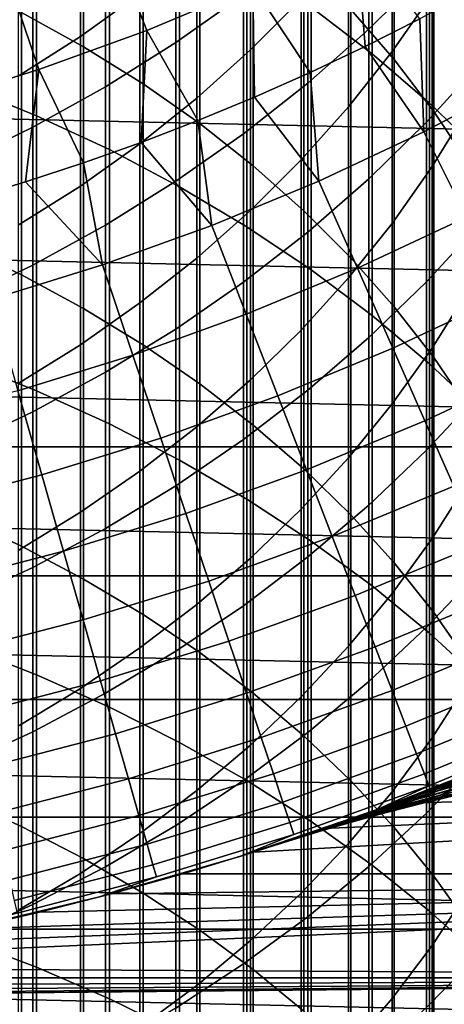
# Model space of a CAD drawing. Header units: metres. Extents: x -28 to 70, y -218 to 28.
# Tile 254 of 463: x 5 to 8, y -22 to -15. Entities that reach past the tile are written whole.
import ezdxf

# ---------------------------------------------------------------- set-up
doc = ezdxf.new("R2010")
doc.units = ezdxf.units.M
doc.layers.add('solid_10_261_432_XXX', color=7, linetype='CONTINUOUS')

msp = doc.modelspace()

# ---------------------------------------------------------------- linework, layer by layer
at = {"layer": 'solid_10_261_432_XXX'}
for points in [[(22.95075, -15.149687, -5), (-23.60734, -14.104733, -5), (-24.216385, -13.031374, -5), (23.60734, -14.104733, -5)], [(7.105137, -13.194189, 449.602051), (7.105137, -14.985172, 451.969696), (7.535316, -15.315556, 451.712555), (7.535316, -13.531532, 449.354095)], [(5.498151, -13.479896, 449.392059), (5.498151, -15.264983, 451.751923), (5.059506, -15.02232, 451.940796), (5.059506, -13.23212, 449.574158)], [(7.69119, -13.673616, 445.657379), (7.69119, -15.355725, 448.013336), (7.384325, -15.00192, 448.273376), (7.384325, -13.31278, 445.907593)], [(5.918155, -13.747823, 449.195129), (5.918155, -15.527383, 451.547668), (5.498151, -15.264983, 451.751923), (5.498151, -13.479896, 449.392059)], [(7.535316, -13.531532, 449.354095), (7.535316, -15.315556, 451.712555), (7.940866, -15.664799, 451.440735), (7.940866, -13.888133, 449.09201)], [(4.636589, -13.65159, 453.00766), (4.636589, -15.536239, 455.36142), (5.167373, -15.752651, 455.183197), (5.167373, -13.872831, 452.83548)], [(7.971979, -14.048518, 445.39743), (7.971979, -15.723321, 447.743134), (7.69119, -15.355725, 448.013336), (7.69119, -13.673616, 445.657379)], [(6.318093, -14.034993, 448.98407), (6.318093, -15.808628, 451.328766), (5.918155, -15.527383, 451.547668), (5.918155, -13.747823, 449.195129)], [(7.920033, -13.737564, 420.836761), (7.920033, -14.735732, 423.200378), (7.513144, -15.139892, 423.023102), (7.513144, -14.146455, 420.670685)], [(7.675883, -14.150795, 426.313202), (7.675883, -15.299706, 428.663361), (7.958051, -14.893413, 428.868958), (7.958051, -13.73899, 426.507538)], [(5.167373, -13.872831, 452.83548), (5.167373, -15.752651, 455.183197), (5.681269, -15.992124, 454.985962), (5.681269, -14.117647, 452.644928)], [(5.475811, -14.200104, 420.648895), (5.475811, -15.192921, 422.999847), (5.896819, -14.889579, 423.132904), (5.896819, -13.893211, 420.77356)], [(6.677495, -14.218222, 423.427368), (6.677495, -15.28759, 425.776764), (7.034518, -14.92641, 425.947205), (7.034518, -13.852482, 423.587799)], [(7.940866, -13.888133, 449.09201), (7.940866, -15.664799, 451.440735), (8.320464, -16.031759, 451.15509), (8.320464, -14.262825, 448.816589)], [(6.627111, -13.976207, 418.008026), (6.627111, -14.89634, 420.366119), (6.150862, -15.234883, 420.228607), (6.150862, -14.31841, 417.879883)], [(6.69661, -14.340433, 448.759552), (6.69661, -16.107767, 451.095947), (6.318093, -15.808628, 451.328766), (6.318093, -14.034993, 448.98407)], [(8.225739, -14.436213, 445.128601), (8.225739, -16.103462, 447.463745), (7.971979, -15.723321, 447.743134), (7.971979, -14.048518, 445.39743)], [(22.247959, -16.164106, -5), (-22.95075, -15.149687, -5), (-23.60734, -14.104733, -5), (22.95075, -15.149687, -5)], [(5.139678, -14.07825, 415.296967), (5.139678, -14.923643, 417.65329), (4.608047, -15.184694, 417.555542), (4.608047, -14.341895, 415.206451)], [(5.681269, -14.117647, 452.644928), (5.681269, -15.992124, 454.985962), (6.176596, -16.253874, 454.770416), (6.176596, -14.385238, 452.436646)], [(7.513144, -14.146455, 420.670685), (7.513144, -15.139892, 423.023102), (7.0817, -15.522098, 422.855438), (7.0817, -14.533134, 420.513641)], [(7.367691, -14.547049, 426.126221), (7.367691, -15.690658, 428.465515), (7.675883, -15.299706, 428.663361), (7.675883, -14.150795, 426.313202)], [(5.036238, -14.483774, 420.533691), (5.036238, -15.473308, 422.876831), (5.475811, -15.192921, 422.999847), (5.475811, -14.200104, 420.648895)], [(5.9457, -15.149396, 163.368866), (6.693444, -14.834195, 163.368866), (6.416859, -14.22122, 164.740463), (5.700013, -14.523396, 164.740463)], [(6.297833, -14.564312, 423.275574), (6.297833, -15.629366, 425.615448), (6.677495, -15.28759, 425.776764), (6.677495, -14.218222, 423.427368)], [(6.150862, -14.31841, 417.879883), (6.150862, -15.234883, 420.228607), (5.65451, -15.547658, 420.101562), (5.65451, -14.634566, 417.761536)], [(8.301037, -14.31094, 423.386719), (8.301037, -15.379152, 425.733551), (7.920033, -15.798649, 425.535583), (7.920033, -14.735732, 423.200378)], [(6.176596, -14.385238, 452.436646), (6.176596, -16.253874, 454.770416), (6.651737, -16.537045, 454.537201), (6.651737, -14.674727, 452.211334)], [(7.052423, -14.663107, 448.5224), (7.052423, -16.423782, 450.849976), (6.69661, -16.107767, 451.095947), (6.69661, -14.340433, 448.759552)], [(5.183174, -15.426932, 163.368866), (5.9457, -15.149396, 163.368866), (5.700013, -14.523396, 164.740463), (4.968996, -14.789464, 164.740463)], [(7.0817, -14.533134, 420.513641), (7.0817, -15.522098, 422.855438), (6.627111, -15.8811, 422.697968), (6.627111, -14.89634, 420.366119)], [(7.097653, -15.447437, 162.026337), (7.486701, -15.262677, 162.026337), (7.424547, -14.482115, 163.368866), (6.693444, -14.834195, 163.368866)], [(7.486701, -15.262677, 162.026337), (7.870943, -15.068121, 162.026337), (7.424547, -14.482115, 163.368866)], [(7.958051, -14.893413, 428.868958), (7.958051, -16.112463, 431.197662), (8.213237, -15.698225, 431.421844), (8.213237, -14.473154, 429.081635)], [(5.896819, -14.889579, 423.132904), (5.896819, -15.950578, 425.463867), (6.297833, -15.629366, 425.615448), (6.297833, -14.564312, 423.275574)], [(7.034518, -14.92641, 425.947205), (7.034518, -16.064941, 428.276093), (7.367691, -15.690658, 428.465515), (7.367691, -14.547049, 426.126221)], [(5.65451, -14.634566, 417.761536), (5.65451, -15.547658, 420.101562), (5.139678, -15.833642, 419.985413), (5.139678, -14.923643, 417.65329)], [(6.651737, -14.674727, 452.211334), (6.651737, -16.537045, 454.537201), (7.105137, -16.840714, 454.287109), (7.105137, -14.985172, 451.969696)], [(7.384325, -15.00192, 448.273376), (7.384325, -16.755606, 450.591705), (7.052423, -16.423782, 450.849976), (7.052423, -14.663107, 448.5224)], [(7.920033, -14.735732, 423.200378), (7.920033, -15.798649, 425.535583), (7.513144, -16.197771, 425.347229), (7.513144, -15.139892, 423.023102)], [(4.407762, -15.666116, 163.368866), (5.183174, -15.426932, 163.368866), (4.968996, -14.789464, 164.740463), (4.225625, -15.018764, 164.740463)], [(5.059506, -15.02232, 451.940796), (5.059506, -16.87705, 454.257172), (4.603708, -16.659794, 454.436096), (4.603708, -14.800215, 452.113647)], [(6.306143, -15.787101, 162.026337), (6.70405, -15.622283, 162.026337), (6.693444, -14.834195, 163.368866), (5.9457, -15.149396, 163.368866)], [(6.70405, -15.622283, 162.026337), (7.097653, -15.447437, 162.026337), (6.693444, -14.834195, 163.368866)], [(7.900988, -15.867322, 160.683807), (8.625364, -15.485496, 160.683807), (8.250134, -14.863893, 162.026337), (7.870943, -15.068121, 162.026337)], [(5.139678, -14.923643, 417.65329), (5.139678, -15.833642, 419.985413), (4.608047, -16.091902, 419.880524), (4.608047, -15.184694, 417.555542)], [(5.475811, -15.192921, 422.999847), (5.475811, -16.250137, 425.32251), (5.896819, -15.950578, 425.463867), (5.896819, -14.889579, 423.132904)], [(6.627111, -14.89634, 420.366119), (6.627111, -15.8811, 422.697968), (6.150862, -16.215725, 422.551178), (6.150862, -15.234883, 420.228607)], [(6.677495, -15.28759, 425.776764), (6.677495, -16.421288, 428.095764), (7.034518, -16.064941, 428.276093), (7.034518, -14.92641, 425.947205)], [(7.675883, -15.299706, 428.663361), (7.675883, -16.512938, 430.980927), (7.958051, -16.112463, 431.197662), (7.958051, -14.893413, 428.868958)], [(5.498151, -15.264983, 451.751923), (5.498151, -17.114418, 454.061676), (5.059506, -16.87705, 454.257172), (5.059506, -15.02232, 451.940796)], [(7.105137, -14.985172, 451.969696), (7.105137, -16.840714, 454.287109), (7.535316, -17.163887, 454.020935), (7.535316, -15.315556, 451.712555)], [(7.69119, -15.355725, 448.013336), (7.69119, -17.102112, 450.322021), (7.384325, -16.755606, 450.591705), (7.384325, -15.00192, 448.273376)], [(7.900988, -15.867322, 160.683807), (7.870943, -15.068121, 162.026337), (7.486701, -15.262677, 162.026337)], [(21.500359, -17.145975, -5), (-22.247959, -16.164106, -5), (-22.95075, -15.149687, -5), (22.247959, -16.164106, -5)], [(5.498446, -16.086239, 162.026337), (5.904189, -15.941786, 162.026337), (5.9457, -15.149396, 163.368866), (5.183174, -15.426932, 163.368866)], [(5.904189, -15.941786, 162.026337), (6.306143, -15.787101, 162.026337), (5.9457, -15.149396, 163.368866)], [(7.513144, -15.139892, 423.023102), (7.513144, -16.197771, 425.347229), (7.0817, -16.575211, 425.169098), (7.0817, -15.522098, 422.855438)], [(5.036238, -15.473308, 422.876831), (5.036238, -16.527029, 425.191833), (5.475811, -16.250137, 425.32251), (5.475811, -15.192921, 422.999847)], [(6.150862, -15.234883, 420.228607), (6.150862, -16.215725, 422.551178), (5.65451, -16.524881, 422.415588), (5.65451, -15.547658, 420.101562)], [(5.918155, -15.527383, 451.547668), (5.918155, -17.37109, 453.850311), (5.498151, -17.114418, 454.061676), (5.498151, -15.264983, 451.751923)], [(6.297833, -15.629366, 425.615448), (6.297833, -16.75849, 427.92511), (6.677495, -16.421288, 428.095764), (6.677495, -15.28759, 425.776764)], [(7.159749, -16.215286, 160.683807), (7.900988, -15.867322, 160.683807), (7.486701, -15.262677, 162.026337), (7.097653, -15.447437, 162.026337)], [(7.367691, -15.690658, 428.465515), (7.367691, -16.898289, 430.7724), (7.675883, -16.512938, 430.980927), (7.675883, -15.299706, 428.663361)], [(7.535316, -15.315556, 451.712555), (7.535316, -17.163887, 454.020935), (7.940866, -17.505507, 453.739594), (7.940866, -15.664799, 451.440735)], [(7.971979, -15.723321, 447.743134), (7.971979, -17.462122, 450.041809), (7.69119, -17.102112, 450.322021), (7.69119, -15.355725, 448.013336)], [(4.676634, -16.344084, 162.026337), (5.089173, -16.220367, 162.026337), (5.183174, -15.426932, 163.368866), (4.407762, -15.666116, 163.368866)], [(5.089173, -16.220367, 162.026337), (5.498446, -16.086239, 162.026337), (5.183174, -15.426932, 163.368866)], [(8.301037, -15.379152, 425.733551), (8.301037, -16.511623, 428.050049), (7.920033, -16.925507, 427.840607), (7.920033, -15.798649, 425.535583)], [(7.159749, -16.215286, 160.683807), (7.097653, -15.447437, 162.026337), (6.70405, -15.622283, 162.026337)], [(8.200741, -16.469307, 159.312195), (8.9526, -16.072996, 159.312195), (8.625364, -15.485496, 160.683807), (7.900988, -15.867322, 160.683807)], [(4.636589, -15.536239, 455.36142), (4.636589, -17.485029, 457.662354), (5.167373, -17.696447, 457.478241), (5.167373, -15.752651, 455.183197)], [(5.65451, -15.547658, 420.101562), (5.65451, -16.524881, 422.415588), (5.139678, -16.807556, 422.291595), (5.139678, -15.833642, 419.985413)], [(6.318093, -15.808628, 451.328766), (6.318093, -17.646198, 453.623718), (5.918155, -17.37109, 453.850311), (5.918155, -15.527383, 451.547668)], [(7.0817, -15.522098, 422.855438), (7.0817, -16.575211, 425.169098), (6.627111, -16.929739, 425.001801), (6.627111, -15.8811, 422.697968)], [(5.896819, -15.950578, 425.463867), (5.896819, -17.075403, 427.76474), (6.297833, -16.75849, 427.92511), (6.297833, -15.629366, 425.615448)], [(6.403232, -16.528646, 160.683807), (7.159749, -16.215286, 160.683807), (6.70405, -15.622283, 162.026337), (6.306143, -15.787101, 162.026337)], [(7.034518, -16.064941, 428.276093), (7.034518, -17.267212, 430.572754), (7.367691, -16.898289, 430.7724), (7.367691, -15.690658, 428.465515)], [(7.940866, -15.664799, 451.440735), (7.940866, -17.505507, 453.739594), (8.320464, -17.864458, 453.44397), (8.320464, -16.031759, 451.15509)], [(7.958051, -16.112463, 431.197662), (7.958051, -17.395218, 433.491882), (8.213237, -16.987314, 433.727386), (8.213237, -15.698225, 431.421844)], [(8.225739, -16.103462, 447.463745), (8.225739, -17.834421, 449.752045), (7.971979, -17.462122, 450.041809), (7.971979, -15.723321, 447.743134)], [(5.167373, -15.752651, 455.183197), (5.167373, -17.696447, 457.478241), (5.681269, -17.930395, 457.274475), (5.681269, -15.992124, 454.985962)], [(6.403232, -16.528646, 160.683807), (6.306143, -15.787101, 162.026337), (5.904189, -15.941786, 162.026337)], [(5.139678, -15.833642, 419.985413), (5.139678, -16.807556, 422.291595), (4.608047, -17.062828, 422.179626), (4.608047, -16.091902, 419.880524)], [(6.69661, -16.107767, 451.095947), (6.69661, -17.938807, 453.382751), (6.318093, -17.646198, 453.623718), (6.318093, -15.808628, 451.328766)], [(7.920033, -15.798649, 425.535583), (7.920033, -16.925507, 427.840607), (7.513144, -17.319288, 427.641327), (7.513144, -16.197771, 425.347229)], [(6.627111, -15.8811, 422.697968), (6.627111, -16.929739, 425.001801), (6.150862, -17.260193, 424.845856), (6.150862, -16.215725, 422.551178)], [(7.431381, -16.830473, 159.312195), (8.200741, -16.469307, 159.312195), (7.900988, -15.867322, 160.683807), (7.159749, -16.215286, 160.683807)], [(5.475811, -16.250137, 425.32251), (5.475811, -17.370955, 427.615173), (5.896819, -17.075403, 427.76474), (5.896819, -15.950578, 425.463867)], [(5.633049, -16.806732, 160.683807), (6.403232, -16.528646, 160.683807), (5.904189, -15.941786, 162.026337), (5.498446, -16.086239, 162.026337)], [(5.681269, -15.992124, 454.985962), (5.681269, -17.930395, 457.274475), (6.176596, -18.186106, 457.051788), (6.176596, -16.253874, 454.770416)], [(6.677495, -16.421288, 428.095764), (6.677495, -17.618454, 430.38266), (7.034518, -17.267212, 430.572754), (7.034518, -16.064941, 428.276093)], [(5.633049, -16.806732, 160.683807), (5.498446, -16.086239, 162.026337), (5.089173, -16.220367, 162.026337)], [(7.052423, -16.423782, 450.849976), (7.052423, -18.247925, 453.128174), (6.69661, -17.938807, 453.382751), (6.69661, -16.107767, 451.095947)], [(7.675883, -16.512938, 430.980927), (7.675883, -17.789568, 433.264221), (7.958051, -17.395218, 433.491882), (7.958051, -16.112463, 431.197662)], [(20.709469, -18.093311, -5), (-21.500359, -17.145975, -5), (-22.247959, -16.164106, -5), (21.500359, -17.145975, -5)], [(7.513144, -16.197771, 425.347229), (7.513144, -17.319288, 427.641327), (7.0817, -17.691677, 427.452881), (7.0817, -16.575211, 425.169098)], [(4.850845, -17.048954, 160.683807), (5.633049, -16.806732, 160.683807), (5.089173, -16.220367, 162.026337), (4.676634, -16.344084, 162.026337)], [(5.036238, -16.527029, 425.191833), (5.036238, -17.64414, 427.476929), (5.475811, -17.370955, 427.615173), (5.475811, -16.250137, 425.32251)], [(6.150862, -16.215725, 422.551178), (6.150862, -17.260193, 424.845856), (5.65451, -17.565495, 424.701782), (5.65451, -16.524881, 422.415588)], [(6.176596, -16.253874, 454.770416), (6.176596, -18.186106, 457.051788), (6.651737, -18.462744, 456.810852), (6.651737, -16.537045, 454.537201)], [(6.646162, -17.155722, 159.312195), (7.431381, -16.830473, 159.312195), (7.159749, -16.215286, 160.683807), (6.403232, -16.528646, 160.683807)], [(6.297833, -16.75849, 427.92511), (6.297833, -17.950825, 430.202789), (6.677495, -17.618454, 430.38266), (6.677495, -16.421288, 428.095764)], [(7.384325, -16.755606, 450.591705), (7.384325, -18.572506, 452.86087), (7.052423, -18.247925, 453.128174), (7.052423, -16.423782, 450.849976)], [(7.68082, -17.395399, 157.914993), (8.476005, -17.022112, 157.914993), (8.200741, -16.469307, 159.312195), (7.431381, -16.830473, 159.312195)], [(5.65451, -16.524881, 422.415588), (5.65451, -17.565495, 424.701782), (5.139678, -17.844646, 424.570038), (5.139678, -16.807556, 422.291595)], [(5.84676, -17.444359, 159.312195), (6.646162, -17.155722, 159.312195), (6.403232, -16.528646, 160.683807), (5.633049, -16.806732, 160.683807)], [(6.651737, -16.537045, 454.537201), (6.651737, -18.462744, 456.810852), (7.105137, -18.759405, 456.55249), (7.105137, -16.840714, 454.287109)], [(7.367691, -16.898289, 430.7724), (7.367691, -18.169027, 433.045135), (7.675883, -17.789568, 433.264221), (7.675883, -16.512938, 430.980927)], [(8.301037, -16.511623, 428.050049), (8.301037, -17.707497, 430.334473), (7.920033, -18.115452, 430.113708), (7.920033, -16.925507, 427.840607)], [(7.0817, -16.575211, 425.169098), (7.0817, -17.691677, 427.452881), (6.627111, -18.04146, 427.275848), (6.627111, -16.929739, 425.001801)], [(5.059506, -16.87705, 454.257172), (5.059506, -18.794905, 456.521576), (4.603708, -18.582661, 456.706421), (4.603708, -16.659794, 454.436096)], [(5.896819, -17.075403, 427.76474), (5.896819, -18.263201, 430.033752), (6.297833, -17.950825, 430.202789), (6.297833, -16.75849, 427.92511)], [(7.69119, -17.102112, 450.322021), (7.69119, -18.911448, 452.581726), (7.384325, -18.572506, 452.86087), (7.384325, -16.755606, 450.591705)], [(5.139678, -16.807556, 422.291595), (5.139678, -17.844646, 424.570038), (4.608047, -18.096735, 424.45108), (4.608047, -17.062828, 422.179626)], [(5.03488, -17.695768, 159.312195), (5.84676, -17.444359, 159.312195), (5.633049, -16.806732, 160.683807), (4.850845, -17.048954, 160.683807)], [(6.869245, -17.731565, 157.914993), (7.68082, -17.395399, 157.914993), (7.431381, -16.830473, 159.312195), (6.646162, -17.155722, 159.312195)], [(5.498151, -17.114418, 454.061676), (5.498151, -19.026794, 456.319641), (5.059506, -18.794905, 456.521576), (5.059506, -16.87705, 454.257172)], [(7.034518, -17.267212, 430.572754), (7.034518, -18.532309, 432.835388), (7.367691, -18.169027, 433.045135), (7.367691, -16.898289, 430.7724)], [(7.105137, -16.840714, 454.287109), (7.105137, -18.759405, 456.55249), (7.535316, -19.075123, 456.277527), (7.535316, -17.163887, 454.020935)], [(6.627111, -16.929739, 425.001801), (6.627111, -18.04146, 427.275848), (6.150862, -18.367491, 427.11087), (6.150862, -17.260193, 424.845856)], [(7.920033, -16.925507, 427.840607), (7.920033, -18.115452, 430.113708), (7.513144, -18.503592, 429.903656), (7.513144, -17.319288, 427.641327)], [(7.907675, -17.909178, 156.494385), (8.726345, -17.524864, 156.494385), (8.476005, -17.022112, 157.914993), (7.68082, -17.395399, 157.914993)], [(7.958051, -17.395218, 433.491882), (7.958051, -18.740702, 435.749908), (8.213237, -18.339441, 435.996552), (8.213237, -16.987314, 433.727386)], [(5.475811, -17.370955, 427.615173), (5.475811, -18.554518, 429.876099), (5.896819, -18.263201, 430.033752), (5.896819, -17.075403, 427.76474)], [(5.918155, -17.37109, 453.850311), (5.918155, -19.277546, 456.101257), (5.498151, -19.026794, 456.319641), (5.498151, -17.114418, 454.061676)], [(7.971979, -17.462122, 450.041809), (7.971979, -19.263603, 452.291687), (7.69119, -18.911448, 452.581726), (7.69119, -17.102112, 450.322021)], [(20.709469, -18.093311, -5), (-20.709469, -18.093311, -5), (-21.500359, -17.145975, -5)], [(6.04301, -18.02989, 157.914993), (6.869245, -17.731565, 157.914993), (6.646162, -17.155722, 159.312195), (5.84676, -17.444359, 159.312195)], [(7.535316, -17.163887, 454.020935), (7.535316, -19.075123, 456.277527), (7.940866, -19.408861, 455.986877), (7.940866, -17.505507, 453.739594)], [(6.150862, -17.260193, 424.845856), (6.150862, -18.367491, 427.11087), (5.65451, -18.668707, 426.958435), (5.65451, -17.565495, 424.701782)], [(6.677495, -17.618454, 430.38266), (6.677495, -18.87818, 432.635712), (7.034518, -18.532309, 432.835388), (7.034518, -17.267212, 430.572754)], [(7.513144, -17.319288, 427.641327), (7.513144, -18.503592, 429.903656), (7.0817, -18.870647, 429.705017), (7.0817, -17.691677, 427.452881)], [(5.036238, -17.64414, 427.476929), (5.036238, -18.823792, 429.730377), (5.475811, -18.554518, 429.876099), (5.475811, -17.370955, 427.615173)], [(6.318093, -17.646198, 453.623718), (6.318093, -19.546305, 455.867188), (5.918155, -19.277546, 456.101257), (5.918155, -17.37109, 453.850311)], [(5.203879, -18.28974, 157.914993), (6.04301, -18.02989, 157.914993), (5.84676, -17.444359, 159.312195), (5.03488, -17.695768, 159.312195)], [(7.07213, -18.255272, 156.494385), (7.907675, -17.909178, 156.494385), (7.68082, -17.395399, 157.914993), (6.869245, -17.731565, 157.914993)], [(7.675883, -17.789568, 433.264221), (7.675883, -19.128628, 435.511444), (7.958051, -18.740702, 435.749908), (7.958051, -17.395218, 433.491882)], [(8.225739, -17.834421, 449.752045), (8.225739, -19.627775, 451.99176), (7.971979, -19.263603, 452.291687), (7.971979, -17.462122, 450.041809)], [(4.636589, -17.485029, 457.662354), (4.636589, -19.496479, 459.908722), (5.167373, -19.702744, 459.718842), (5.167373, -17.696447, 457.478241)], [(8.111588, -18.370996, 155.052612), (8.951369, -17.976774, 155.052612), (8.726345, -17.524864, 156.494385), (7.907675, -17.909178, 156.494385)], [(7.940866, -17.505507, 453.739594), (7.940866, -19.408861, 455.986877), (8.320464, -19.759531, 455.681488), (8.320464, -17.864458, 453.44397)], [(5.65451, -17.565495, 424.701782), (5.65451, -18.668707, 426.958435), (5.139678, -18.944122, 426.819061), (5.139678, -17.844646, 424.570038)], [(6.297833, -17.950825, 430.202789), (6.297833, -19.205469, 432.446747), (6.677495, -18.87818, 432.635712), (6.677495, -17.618454, 430.38266)], [(6.69661, -17.938807, 453.382751), (6.69661, -19.832163, 455.618225), (6.318093, -19.546305, 455.867188), (6.318093, -17.646198, 453.623718)], [(4.353643, -18.510557, 157.914993), (5.203879, -18.28974, 157.914993), (5.03488, -17.695768, 159.312195), (4.212256, -17.909414, 159.312195)], [(5.167373, -17.696447, 457.478241), (5.167373, -19.702744, 459.718842), (5.681269, -19.930988, 459.508728), (5.681269, -17.930395, 457.274475)], [(6.221492, -18.562408, 156.494385), (7.07213, -18.255272, 156.494385), (6.869245, -17.731565, 157.914993), (6.04301, -18.02989, 157.914993)], [(7.0817, -17.691677, 427.452881), (7.0817, -18.870647, 429.705017), (6.627111, -19.215418, 429.518433), (6.627111, -18.04146, 427.275848)], [(8.301037, -17.707497, 430.334473), (8.301037, -18.96586, 432.585083), (7.920033, -19.367577, 432.353149), (7.920033, -18.115452, 430.113708)], [(7.367691, -18.169027, 433.045135), (7.367691, -19.501905, 435.281982), (7.675883, -19.128628, 435.511444), (7.675883, -17.789568, 433.264221)], [(5.139678, -17.844646, 424.570038), (5.139678, -18.944122, 426.819061), (4.608047, -19.192837, 426.693207), (4.608047, -18.096735, 424.45108)], [(5.681269, -17.930395, 457.274475), (5.681269, -19.930988, 459.508728), (6.176596, -20.180466, 459.279053), (6.176596, -18.186106, 457.051788)], [(7.052423, -18.247925, 453.128174), (7.052423, -20.13415, 455.355225), (6.69661, -19.832163, 455.618225), (6.69661, -17.938807, 453.382751)], [(7.254497, -18.726015, 155.052612), (8.111588, -18.370996, 155.052612), (7.907675, -17.909178, 156.494385), (7.07213, -18.255272, 156.494385)], [(5.896819, -18.263201, 430.033752), (5.896819, -19.513067, 432.269165), (6.297833, -19.205469, 432.446747), (6.297833, -17.950825, 430.202789)], [(5.357577, -18.829931, 156.494385), (6.221492, -18.562408, 156.494385), (6.04301, -18.02989, 157.914993), (5.203879, -18.28974, 157.914993)], [(6.627111, -18.04146, 427.275848), (6.627111, -19.215418, 429.518433), (6.150862, -19.536781, 429.344513), (6.150862, -18.367491, 427.11087)], [(19.876873, -19.004206, -5), (-19.876873, -19.004206, -5), (-20.709469, -18.093311, -5)], [(20.709469, -18.093311, -5), (19.876873, -19.004206, -5), (-20.709469, -18.093311, -5)], [(7.920033, -18.115452, 430.113708), (7.920033, -19.367577, 432.353149), (7.513144, -19.749781, 432.132477), (7.513144, -18.503592, 429.903656)], [(6.176596, -18.186106, 457.051788), (6.176596, -20.180466, 459.279053), (6.651737, -20.450361, 459.030609), (6.651737, -18.462744, 456.810852)], [(7.034518, -18.532309, 432.835388), (7.034518, -19.85927, 435.062317), (7.367691, -19.501905, 435.281982), (7.367691, -18.169027, 433.045135)], [(4.482229, -19.057272, 156.494385), (5.357577, -18.829931, 156.494385), (5.203879, -18.28974, 157.914993), (4.353643, -18.510557, 157.914993)], [(5.475811, -18.554518, 429.876099), (5.475811, -19.799929, 432.103546), (5.896819, -19.513067, 432.269165), (5.896819, -18.263201, 430.033752)], [(6.381924, -19.041073, 155.052612), (7.254497, -18.726015, 155.052612), (7.07213, -18.255272, 156.494385), (6.221492, -18.562408, 156.494385)], [(7.384325, -18.572506, 452.86087), (7.384325, -20.451242, 455.079071), (7.052423, -20.13415, 455.355225), (7.052423, -18.247925, 453.128174)], [(6.150862, -18.367491, 427.11087), (6.150862, -19.536781, 429.344513), (5.65451, -19.833683, 429.183838), (5.65451, -18.668707, 426.958435)], [(7.958051, -18.740702, 435.749908), (7.958051, -20.147892, 437.970001), (8.213237, -19.75358, 438.2276), (8.213237, -18.339441, 435.996552)], [(7.416059, -19.143057, 153.591949), (8.292239, -18.780132, 153.591949), (8.111588, -18.370996, 155.052612), (7.254497, -18.726015, 155.052612)], [(6.651737, -18.462744, 456.810852), (6.651737, -20.450361, 459.030609), (7.105137, -20.739792, 458.76416), (7.105137, -18.759405, 456.55249)], [(7.513144, -18.503592, 429.903656), (7.513144, -19.749781, 432.132477), (7.0817, -20.111225, 431.923798), (7.0817, -18.870647, 429.705017)], [(5.036238, -18.823792, 429.730377), (5.036238, -20.065084, 431.950439), (5.475811, -19.799929, 432.103546), (5.475811, -18.554518, 429.876099)], [(5.495732, -19.315495, 155.052612), (6.381924, -19.041073, 155.052612), (6.221492, -18.562408, 156.494385), (5.357577, -18.829931, 156.494385)], [(6.677495, -18.87818, 432.635712), (6.677495, -20.199509, 434.85318), (7.034518, -19.85927, 435.062317), (7.034518, -18.532309, 432.835388)], [(7.69119, -18.911448, 452.581726), (7.69119, -20.782364, 454.79071), (7.384325, -20.451242, 455.079071), (7.384325, -18.572506, 452.86087)], [(5.059506, -18.794905, 456.521576), (5.059506, -20.774424, 458.732269), (4.603708, -20.567352, 458.922913), (4.603708, -18.582661, 456.706421)], [(5.65451, -18.668707, 426.958435), (5.65451, -19.833683, 429.183838), (5.139678, -20.105152, 429.036926), (5.139678, -18.944122, 426.819061)], [(6.524054, -19.46513, 153.591949), (7.416059, -19.143057, 153.591949), (7.254497, -18.726015, 155.052612), (6.381924, -19.041073, 155.052612)], [(7.105137, -18.759405, 456.55249), (7.105137, -20.739792, 458.76416), (7.535316, -21.047812, 458.480621), (7.535316, -19.075123, 456.277527)], [(7.556563, -19.505737, 152.1147), (8.449343, -19.135937, 152.1147), (8.292239, -18.780132, 153.591949), (7.416059, -19.143057, 153.591949)], [(7.675883, -19.128628, 435.511444), (7.675883, -20.5291, 437.720917), (7.958051, -20.147892, 437.970001), (7.958051, -18.740702, 435.749908)], [(4.597812, -19.548697, 155.052612), (5.495732, -19.315495, 155.052612), (5.357577, -18.829931, 156.494385), (4.482229, -19.057272, 156.494385)], [(5.498151, -19.026794, 456.319641), (5.498151, -21.000662, 458.524017), (5.059506, -20.774424, 458.732269), (5.059506, -18.794905, 456.521576)], [(6.297833, -19.205469, 432.446747), (6.297833, -20.521467, 434.655273), (6.677495, -20.199509, 434.85318), (6.677495, -18.87818, 432.635712)], [(7.0817, -18.870647, 429.705017), (7.0817, -20.111225, 431.923798), (6.627111, -20.450726, 431.727783), (6.627111, -19.215418, 429.518433)], [(7.971979, -19.263603, 452.291687), (7.971979, -21.126392, 454.491089), (7.69119, -20.782364, 454.79071), (7.69119, -18.911448, 452.581726)], [(5.139678, -18.944122, 426.819061), (5.139678, -20.105152, 429.036926), (4.608047, -20.350306, 428.904266), (4.608047, -19.192837, 426.693207)], [(8.301037, -18.96586, 432.585083), (8.301037, -20.285761, 434.800171), (7.920033, -20.680935, 434.557251), (7.920033, -19.367577, 432.353149)], [(19.004232, -19.87685, -5), (-19.004232, -19.87685, -5), (-19.876873, -19.004206, -5)], [(19.876873, -19.004206, -5), (19.004232, -19.87685, -5), (-19.876873, -19.004206, -5)], [(5.618125, -19.745663, 153.591949), (6.524054, -19.46513, 153.591949), (6.381924, -19.041073, 155.052612), (5.495732, -19.315495, 155.052612)], [(5.918155, -19.277546, 456.101257), (5.918155, -21.2453, 458.298798), (5.498151, -21.000662, 458.524017), (5.498151, -19.026794, 456.319641)], [(7.367691, -19.501905, 435.281982), (7.367691, -20.895914, 437.481293), (7.675883, -20.5291, 437.720917), (7.675883, -19.128628, 435.511444)], [(7.535316, -19.075123, 456.277527), (7.535316, -21.047812, 458.480621), (7.940866, -21.373413, 458.180878), (7.940866, -19.408861, 455.986877)], [(6.647658, -19.833914, 152.1147), (7.556563, -19.505737, 152.1147), (7.416059, -19.143057, 153.591949), (6.524054, -19.46513, 153.591949)], [(7.675786, -19.813488, 150.623184), (8.582651, -19.437853, 150.623184), (8.449343, -19.135937, 152.1147), (7.556563, -19.505737, 152.1147)], [(5.896819, -19.513067, 432.269165), (5.896819, -20.824053, 434.469269), (6.297833, -20.521467, 434.655273), (6.297833, -19.205469, 432.446747)], [(6.627111, -19.215418, 429.518433), (6.627111, -20.450726, 431.727783), (6.150862, -20.767172, 431.545105), (6.150862, -19.536781, 429.344513)], [(8.225739, -19.627775, 451.99176), (8.225739, -21.482162, 454.181244), (7.971979, -21.126392, 454.491089), (7.971979, -19.263603, 452.291687)], [(4.700208, -19.984058, 153.591949), (5.618125, -19.745663, 153.591949), (5.495732, -19.315495, 155.052612), (4.597812, -19.548697, 155.052612)], [(6.318093, -19.546305, 455.867188), (6.318093, -21.507507, 458.057434), (5.918155, -21.2453, 458.298798), (5.918155, -19.277546, 456.101257)], [(7.920033, -19.367577, 432.353149), (7.920033, -20.680935, 434.557251), (7.513144, -21.056913, 434.326141), (7.513144, -19.749781, 432.132477)], [(7.940866, -19.408861, 455.986877), (7.940866, -21.373413, 458.180878), (8.320464, -21.715536, 457.865936), (8.320464, -19.759531, 455.681488)], [(5.724566, -20.119762, 152.1147), (6.647658, -19.833914, 152.1147), (6.524054, -19.46513, 153.591949), (5.618125, -19.745663, 153.591949)], [(7.773541, -20.065823, 149.119751), (8.691956, -19.685404, 149.119751), (8.582651, -19.437853, 150.623184), (7.675786, -19.813488, 150.623184)], [(4.636589, -19.496479, 459.908722), (4.636589, -21.569061, 462.098785), (5.167373, -21.770018, 461.90329), (5.167373, -19.702744, 459.718842)], [(5.475811, -19.799929, 432.103546), (5.475811, -21.106245, 434.295807), (5.896819, -20.824053, 434.469269), (5.896819, -19.513067, 432.269165)], [(6.150862, -19.536781, 429.344513), (6.150862, -20.767172, 431.545105), (5.65451, -21.059534, 431.376312), (5.65451, -19.833683, 429.183838)], [(6.69661, -19.832163, 455.618225), (6.69661, -21.786398, 457.80069), (6.318093, -21.507507, 458.057434), (6.318093, -19.546305, 455.867188)], [(6.752541, -20.146841, 150.623184), (7.675786, -19.813488, 150.623184), (7.556563, -19.505737, 152.1147), (6.647658, -19.833914, 152.1147)], [(7.034518, -19.85927, 435.062317), (7.034518, -21.247089, 437.251831), (7.367691, -20.895914, 437.481293), (7.367691, -19.501905, 435.281982)], [(7.849674, -20.262346, 147.606766), (8.777083, -19.878201, 147.606766), (8.691956, -19.685404, 149.119751), (7.773541, -20.065823, 149.119751)], [(4.789258, -20.362673, 152.1147), (5.724566, -20.119762, 152.1147), (5.618125, -19.745663, 153.591949), (4.700208, -19.984058, 153.591949)], [(5.167373, -19.702744, 459.718842), (5.167373, -21.770018, 461.90329), (5.681269, -21.992386, 461.686981), (5.681269, -19.930988, 459.508728)], [(7.513144, -19.749781, 432.132477), (7.513144, -21.056913, 434.326141), (7.0817, -21.412468, 434.107574), (7.0817, -20.111225, 431.923798)], [(7.958051, -20.147892, 437.970001), (7.958051, -21.615721, 440.150452), (8.213237, -21.228657, 440.418823), (8.213237, -19.75358, 438.2276)], [(5.036238, -20.065084, 431.950439), (5.036238, -21.367081, 434.135468), (5.475811, -21.106245, 434.295807), (5.475811, -19.799929, 432.103546)], [(6.838538, -20.403421, 149.119751), (7.773541, -20.065823, 149.119751), (7.675786, -19.813488, 150.623184), (6.752541, -20.146841, 150.623184)], [(18.093325, -20.709457, -5), (-18.093325, -20.709457, -5), (-19.004232, -19.87685, -5)], [(19.004232, -19.87685, -5), (18.093325, -20.709457, -5), (-19.004232, -19.87685, -5)], [(5.65451, -19.833683, 429.183838), (5.65451, -21.059534, 431.376312), (5.139678, -21.326853, 431.221954), (5.139678, -20.105152, 429.036926)], [(5.814885, -20.437199, 150.623184), (6.752541, -20.146841, 150.623184), (6.647658, -19.833914, 152.1147), (5.724566, -20.119762, 152.1147)], [(6.677495, -20.199509, 434.85318), (6.677495, -21.581436, 437.033417), (7.034518, -21.247089, 437.251831), (7.034518, -19.85927, 435.062317)], [(7.052423, -20.13415, 455.355225), (7.052423, -22.081022, 457.52948), (6.69661, -21.786398, 457.80069), (6.69661, -19.832163, 455.618225)], [(7.904066, -20.402746, 146.086594), (8.837901, -20.015938, 146.086594), (8.777083, -19.878201, 147.606766), (7.849674, -20.262346, 147.606766)], [(5.681269, -19.930988, 459.508728), (5.681269, -21.992386, 461.686981), (6.176596, -22.235439, 461.450531), (6.176596, -20.180466, 459.279053)], [(7.93663, -20.486803, 144.561661), (8.874312, -20.098402, 144.561661), (8.837901, -20.015938, 146.086594), (7.904066, -20.402746, 146.086594)], [(5.139678, -20.105152, 429.036926), (5.139678, -21.326853, 431.221954), (4.608047, -21.568256, 431.082581), (4.608047, -20.350306, 428.904266)], [(6.905513, -20.603251, 147.606766), (7.849674, -20.262346, 147.606766), (7.773541, -20.065823, 149.119751), (6.838538, -20.403421, 149.119751)], [(7.578271, -20.653566, 143.052673), (8.538021, -20.275656, 143.052673), (8.874312, -20.098402, 144.561661), (7.93663, -20.486803, 144.561661)], [(4.86482, -20.683945, 150.623184), (5.814885, -20.437199, 150.623184), (5.724566, -20.119762, 152.1147), (4.789258, -20.362673, 152.1147)], [(5.88894, -20.697477, 149.119751), (6.838538, -20.403421, 149.119751), (6.752541, -20.146841, 150.623184), (5.814885, -20.437199, 150.623184)], [(7.0817, -20.111225, 431.923798), (7.0817, -21.412468, 434.107574), (6.627111, -21.746439, 433.902283), (6.627111, -20.450726, 431.727783)], [(7.384325, -20.451242, 455.079071), (7.384325, -22.390385, 457.24469), (7.052423, -22.081022, 457.52948), (7.052423, -20.13415, 455.355225)], [(7.675883, -20.5291, 437.720917), (7.675883, -21.989922, 439.890991), (7.958051, -21.615721, 440.150452), (7.958051, -20.147892, 437.970001)], [(6.176596, -20.180466, 459.279053), (6.176596, -22.235439, 461.450531), (6.651737, -22.498386, 461.194733), (6.651737, -20.450361, 459.030609)], [(6.297833, -20.521467, 434.655273), (6.297833, -21.89782, 436.826691), (6.677495, -21.581436, 437.033417), (6.677495, -20.199509, 434.85318)], [(6.953362, -20.746012, 146.086594), (7.904066, -20.402746, 146.086594), (7.849674, -20.262346, 147.606766), (6.905513, -20.603251, 147.606766)], [(8.568864, -20.26264, 124.965576), (8.538021, -20.275656, 143.052673), (7.578271, -20.653566, 143.052673), (8.397362, -20.334314, 124.434395)], [(8.301037, -20.285761, 434.800171), (8.301037, -21.666195, 436.978027), (7.920033, -22.054525, 436.724335), (7.920033, -20.680935, 434.557251)], [(16.834051, -21.109589), (17.764143, -20.333107), (6.6987, -20.955366), (6.19813, -21.108841)], [(17.764143, -20.333107), (7.195482, -20.790022), (6.6987, -20.955366)], [(17.764143, -20.333107), (7.688225, -20.612888), (7.195482, -20.790022)], [(8.233261, -20.40131, 123.896057), (8.397362, -20.334314, 124.434395), (7.578271, -20.653566, 143.052673)], [(17.764143, -20.333107), (8.176576, -20.424093), (7.688225, -20.612888)], [(8.092951, -20.463766, 122.070717), (8.358415, -20.356236, 123.124435), (7.927917, -20.521894, 122.798424), (7.787291, -20.575668, 122.239769)], [(8.195534, -20.444849, 120.864517), (8.421794, -20.350729, 121.936852), (8.092951, -20.463766, 122.070717), (7.855766, -20.556517, 120.980713)], [(8.463682, -20.329594, 105.647263), (8.211827, -20.434185, 106.770691), (7.909417, -20.535007, 106.63665), (8.173332, -20.430952, 105.493729)], [(8.358415, -20.356236, 123.124435), (8.076609, -20.463831, 123.350517), (7.927917, -20.521894, 122.798424)], [(7.994108, -20.521868, 107.928551), (8.211827, -20.434185, 106.770691), (8.519074, -20.338797, 106.904633), (8.312491, -20.427404, 108.041832)], [(8.195534, -20.444849, 120.864517), (8.000561, -20.523836, 119.761757), (8.355969, -20.420174, 119.66391), (8.54087, -20.339357, 120.748375)], [(4.926775, -20.947365, 149.119751), (5.88894, -20.697477, 149.119751), (5.814885, -20.437199, 150.623184), (4.86482, -20.683945, 150.623184)], [(5.946616, -20.900187, 147.606766), (6.905513, -20.603251, 147.606766), (6.838538, -20.403421, 149.119751), (5.88894, -20.697477, 149.119751)], [(6.627111, -20.450726, 431.727783), (6.627111, -21.746439, 433.902283), (6.150862, -22.057734, 433.710938), (6.150862, -20.767172, 431.545105)], [(6.651737, -20.450361, 459.030609), (6.651737, -22.498386, 461.194733), (7.105137, -22.780365, 460.92041), (7.105137, -20.739792, 458.76416)], [(6.98201, -20.831484, 144.561661), (7.93663, -20.486803, 144.561661), (7.904066, -20.402746, 146.086594), (6.953362, -20.746012, 146.086594)], [(7.69119, -20.782364, 454.79071), (7.69119, -22.713434, 456.947296), (7.384325, -22.390385, 457.24469), (7.384325, -20.451242, 455.079071)], [(8.076609, -20.463831, 123.350517), (8.233261, -20.40131, 123.896057), (7.578271, -20.653566, 143.052673)], [(8.000561, -20.523836, 119.761757), (8.195534, -20.444849, 120.864517), (7.855766, -20.556517, 120.980713), (7.650088, -20.634422, 119.859711)], [(8.073318, -20.46513, 104.661217), (7.784944, -20.576555, 105.769989), (7.688225, -20.612888), (8.176576, -20.424093)], [(8.173332, -20.430952, 105.493729), (7.784944, -20.576555, 105.769989), (8.073318, -20.46513, 104.661217)], [(8.173332, -20.430952, 105.493729), (7.909417, -20.535007, 106.63665), (7.784944, -20.576555, 105.769989)], [(7.81392, -20.592621, 109.113762), (7.994108, -20.521868, 107.928551), (8.312491, -20.427404, 108.041832), (8.142929, -20.498827, 109.205475)], [(8.000561, -20.523836, 119.761757), (7.839938, -20.587582, 118.634972), (8.205095, -20.485338, 118.555923), (8.355969, -20.420174, 119.66391)], [(7.994108, -20.521868, 107.928551), (7.909417, -20.535007, 106.63665), (8.211827, -20.434185, 106.770691)], [(8.013622, -20.552961, 110.388596), (8.142929, -20.498827, 109.205475), (8.475564, -20.411436, 109.296898), (8.35564, -20.466354, 110.457802)], [(8.091189, -20.534647, 117.430733), (8.016117, -20.568029, 116.293633), (8.402347, -20.475697, 116.253677), (8.469228, -20.44142, 117.371208)], [(5.896819, -20.824053, 434.469269), (5.896819, -22.195166, 436.632446), (6.297833, -21.89782, 436.826691), (6.297833, -20.521467, 434.655273)], [(6.601862, -20.986076, 143.052673), (7.578271, -20.653566, 143.052673), (7.93663, -20.486803, 144.561661), (6.98201, -20.831484, 144.561661)], [(7.839938, -20.587582, 118.634972), (8.000561, -20.523836, 119.761757), (7.650088, -20.634422, 119.859711), (7.479072, -20.697464, 118.714165)], [(7.994108, -20.521868, 107.928551), (7.679992, -20.622313, 107.815125), (7.529768, -20.671299, 106.904099), (7.909417, -20.535007, 106.63665)], [(7.855766, -20.556517, 120.980713), (8.092951, -20.463766, 122.070717), (7.655118, -20.625208, 121.675186), (7.531573, -20.670641, 121.104729)], [(7.927917, -20.521894, 122.798424), (8.076609, -20.463831, 123.350517), (7.578271, -20.653566, 143.052673)], [(7.787291, -20.575668, 122.239769), (7.927917, -20.521894, 122.798424), (7.578271, -20.653566, 143.052673)], [(8.092951, -20.463766, 122.070717), (7.787291, -20.575668, 122.239769), (7.655118, -20.625208, 121.675186)], [(7.674642, -20.646431, 110.319145), (7.81392, -20.592621, 109.113762), (8.142929, -20.498827, 109.205475), (8.013622, -20.552961, 110.388596)], [(7.81392, -20.592621, 109.113762), (7.679992, -20.622313, 107.815125), (7.994108, -20.521868, 107.928551)], [(7.839938, -20.587582, 118.634972), (7.716694, -20.635975, 117.490532), (8.091189, -20.534647, 117.430733), (8.205095, -20.485338, 118.555923)], [(7.883767, -20.609463, 112.790298), (7.926974, -20.589794, 111.585045), (8.277613, -20.503542, 111.631531), (8.242227, -20.523077, 112.813675)], [(8.242227, -20.523077, 112.813675), (8.246149, -20.525944, 114), (7.982357, -20.588015, 114), (7.883767, -20.609463, 112.790298)], [(7.926974, -20.589794, 111.585045), (8.013622, -20.552961, 110.388596), (8.35564, -20.466354, 110.457802), (8.277613, -20.503542, 111.631531)], [(8.016117, -20.568029, 116.293633), (7.980473, -20.585587, 115.14872), (8.374394, -20.493467, 115.128624), (8.402347, -20.475697, 116.253677)], [(7.980473, -20.585587, 115.14872), (7.982357, -20.588015, 114), (8.246149, -20.525944, 114), (8.374394, -20.493467, 115.128624)], [(5.059506, -20.774424, 458.732269), (5.059506, -22.814106, 460.887604), (4.603708, -22.612368, 461.083862), (4.603708, -20.567352, 458.922913)], [(7.81392, -20.592621, 109.113762), (7.488602, -20.692932, 109.021881), (7.310023, -20.750025, 108.059166), (7.679992, -20.622313, 107.815125)], [(7.81392, -20.592621, 109.113762), (7.674642, -20.646431, 110.319145), (7.338773, -20.746935, 110.249542), (7.488602, -20.692932, 109.021881)], [(7.716694, -20.635975, 117.490532), (7.839938, -20.587582, 118.634972), (7.479072, -20.697464, 118.714165), (7.345835, -20.745632, 117.550476)], [(7.367691, -20.895914, 437.481293), (7.367691, -22.349993, 439.641327), (7.675883, -21.989922, 439.890991), (7.675883, -20.5291, 437.720917)], [(7.855766, -20.556517, 120.980713), (7.531573, -20.670641, 121.104729), (7.416924, -20.712055, 120.529137)], [(7.650088, -20.634422, 119.859711), (7.855766, -20.556517, 120.980713), (7.416924, -20.712055, 120.529137)], [(7.527169, -20.7036, 112.766823), (7.578784, -20.683355, 111.538383), (7.926974, -20.589794, 111.585045), (7.883767, -20.609463, 112.790298)], [(7.909417, -20.535007, 106.63665), (7.529768, -20.671299, 106.904099), (7.784944, -20.576555, 105.769989)], [(7.784944, -20.576555, 105.769989), (7.529768, -20.671299, 106.904099), (7.688225, -20.612888)], [(7.655118, -20.625208, 121.675186), (7.787291, -20.575668, 122.239769), (7.578271, -20.653566, 143.052673)], [(7.578784, -20.683355, 111.538383), (7.674642, -20.646431, 110.319145), (8.013622, -20.552961, 110.388596), (7.926974, -20.589794, 111.585045)], [(7.588735, -20.686918, 115.168915), (7.582059, -20.690643, 114), (7.884583, -20.612127, 114), (7.980473, -20.585587, 115.14872)], [(7.632752, -20.669033, 116.333794), (7.588735, -20.686918, 115.168915), (7.980473, -20.585587, 115.14872), (8.016117, -20.568029, 116.293633)], [(7.716694, -20.635975, 117.490532), (7.632752, -20.669033, 116.333794), (8.016117, -20.568029, 116.293633), (8.091189, -20.534647, 117.430733)], [(7.883767, -20.609463, 112.790298), (7.982357, -20.588015, 114), (7.884583, -20.612127, 114)], [(7.884583, -20.612127, 114), (7.982357, -20.588015, 114), (7.980473, -20.585587, 115.14872)], [(5.987821, -21.045006, 146.086594), (6.953362, -20.746012, 146.086594), (6.905513, -20.603251, 147.606766), (5.946616, -20.900187, 147.606766)], [(7.655118, -20.625208, 121.675186), (7.578271, -20.653566, 143.052673), (6.601862, -20.986076, 143.052673), (7.531573, -20.670641, 121.104729)], [(7.529768, -20.671299, 106.904099), (7.310023, -20.750025, 108.059166), (7.195482, -20.790022), (7.688225, -20.612888)], [(7.650088, -20.634422, 119.859711), (7.311466, -20.749517, 119.949142), (7.21533, -20.783142, 119.364929)], [(7.479072, -20.697464, 118.714165), (7.650088, -20.634422, 119.859711), (7.21533, -20.783142, 119.364929)], [(7.674642, -20.646431, 110.319145), (7.578784, -20.683355, 111.538383), (7.233126, -20.784462, 111.491608), (7.338773, -20.746935, 110.249542)], [(7.632752, -20.669033, 116.333794), (7.716694, -20.635975, 117.490532), (7.345835, -20.745632, 117.550476), (7.252364, -20.77902, 116.374069)], [(7.679992, -20.622313, 107.815125), (7.310023, -20.750025, 108.059166), (7.529768, -20.671299, 106.904099)], [(7.650088, -20.634422, 119.859711), (7.416924, -20.712055, 120.529137), (7.311466, -20.749517, 119.949142)], [(7.883767, -20.609463, 112.790298), (7.884583, -20.612127, 114), (7.582059, -20.690643, 114), (7.527169, -20.7036, 112.766823)], [(17.145966, -21.50037, -5), (-17.145966, -21.50037, -5), (-18.093325, -20.709457, -5)], [(18.093325, -20.709457, -5), (17.145966, -21.50037, -5), (-18.093325, -20.709457, -5)], [(4.975028, -21.152521, 147.606766), (5.946616, -20.900187, 147.606766), (5.88894, -20.697477, 149.119751), (4.926775, -20.947365, 149.119751)], [(7.416924, -20.712055, 120.529137), (7.531573, -20.670641, 121.104729), (6.601862, -20.986076, 143.052673)], [(7.311466, -20.749517, 119.949142), (7.416924, -20.712055, 120.529137), (6.601862, -20.986076, 143.052673)], [(7.488602, -20.692932, 109.021881), (7.338773, -20.746935, 110.249542), (6.985273, -20.861591, 110.410988), (7.127936, -20.813278, 109.229614)], [(7.479072, -20.697464, 118.714165), (7.128939, -20.812935, 118.777504), (6.985764, -20.861425, 117.593796), (7.345835, -20.745632, 117.550476)], [(7.488602, -20.692932, 109.021881), (7.127936, -20.813278, 109.229614), (7.310023, -20.750025, 108.059166)], [(7.479072, -20.697464, 118.714165), (7.21533, -20.783142, 119.364929), (7.128939, -20.812935, 118.777504)], [(7.578784, -20.683355, 111.538383), (7.527169, -20.7036, 112.766823), (7.17253, -20.805782, 112.743286), (7.233126, -20.784462, 111.491608)], [(7.527169, -20.7036, 112.766823), (7.517596, -20.708157, 114), (7.327514, -20.761442, 114), (7.17253, -20.805782, 112.743286)], [(7.327514, -20.761442, 114), (7.588735, -20.686918, 115.168915), (7.19931, -20.797857, 115.189186), (7.184628, -20.80315, 114)], [(7.588735, -20.686918, 115.168915), (7.632752, -20.669033, 116.333794), (7.252364, -20.77902, 116.374069), (7.19931, -20.797857, 115.189186)], [(7.327514, -20.761442, 114), (7.517596, -20.708157, 114), (7.588735, -20.686918, 115.168915)], [(7.920033, -20.680935, 434.557251), (7.920033, -22.054525, 436.724335), (7.513144, -22.423992, 436.482941), (7.513144, -21.056913, 434.326141)], [(7.517596, -20.708157, 114), (7.582059, -20.690643, 114), (7.588735, -20.686918, 115.168915)], [(7.527169, -20.7036, 112.766823), (7.582059, -20.690643, 114), (7.517596, -20.708157, 114)], [(5.498151, -21.000662, 458.524017), (5.498151, -23.034519, 460.673187), (5.059506, -22.814106, 460.887604), (5.059506, -20.774424, 458.732269)], [(6.150862, -20.767172, 431.545105), (6.150862, -22.057734, 433.710938), (5.65451, -22.345331, 433.534149), (5.65451, -21.059534, 431.376312)], [(6.01249, -21.13171, 144.561661), (6.98201, -20.831484, 144.561661), (6.953362, -20.746012, 146.086594), (5.987821, -21.045006, 146.086594)], [(7.21533, -20.783142, 119.364929), (7.311466, -20.749517, 119.949142), (6.601862, -20.986076, 143.052673)], [(7.128939, -20.812935, 118.777504), (7.21533, -20.783142, 119.364929), (6.601862, -20.986076, 143.052673)], [(6.821137, -20.915833, 112.797615), (6.8004, -20.922585, 114), (6.6987, -20.955366), (7.195482, -20.790022)], [(7.154719, -20.812063, 114), (7.19931, -20.797857, 115.189186), (6.821165, -20.915825, 115.202591), (6.8004, -20.922585, 114)], [(7.233126, -20.784462, 111.491608), (7.17253, -20.805782, 112.743286), (6.821137, -20.915833, 112.797615), (6.882926, -20.895582, 111.600822)], [(6.882926, -20.895582, 111.600822), (6.821137, -20.915833, 112.797615), (7.195482, -20.790022)], [(7.252364, -20.77902, 116.374069), (6.883077, -20.895533, 116.401306), (6.821165, -20.915825, 115.202591), (7.19931, -20.797857, 115.189186)], [(7.338773, -20.746935, 110.249542), (7.233126, -20.784462, 111.491608), (6.882926, -20.895582, 111.600822), (6.985273, -20.861591, 110.410988)], [(6.985273, -20.861591, 110.410988), (6.882926, -20.895582, 111.600822), (7.195482, -20.790022)], [(7.345835, -20.745632, 117.550476), (6.985764, -20.861425, 117.593796), (6.883077, -20.895533, 116.401306), (7.252364, -20.77902, 116.374069)], [(7.127936, -20.813278, 109.229614), (6.985273, -20.861591, 110.410988), (7.195482, -20.790022)], [(7.105137, -20.739792, 458.76416), (7.105137, -22.780365, 460.92041), (7.535316, -23.080456, 460.628479), (7.535316, -21.047812, 458.480621)], [(7.310023, -20.750025, 108.059166), (7.127936, -20.813278, 109.229614), (7.195482, -20.790022)], [(7.154719, -20.812063, 114), (7.184628, -20.80315, 114), (7.19931, -20.797857, 115.189186)], [(7.17253, -20.805782, 112.743286), (7.327514, -20.761442, 114), (7.184628, -20.80315, 114)], [(7.971979, -21.126392, 454.491089), (7.971979, -23.049078, 456.638306), (7.69119, -22.713434, 456.947296), (7.69119, -20.782364, 454.79071)], [(5.475811, -21.106245, 434.295807), (5.475811, -22.472469, 436.451263), (5.896819, -22.195166, 436.632446), (5.896819, -20.824053, 434.469269)], [(5.610941, -21.272455, 143.052673), (6.601862, -20.986076, 143.052673), (6.98201, -20.831484, 144.561661), (6.01249, -21.13171, 144.561661)], [(6.985764, -20.861425, 117.593796), (7.128939, -20.812935, 118.777504), (6.601862, -20.986076, 143.052673)], [(6.883077, -20.895533, 116.401306), (6.985764, -20.861425, 117.593796), (6.601862, -20.986076, 143.052673)], [(7.17253, -20.805782, 112.743286), (7.154719, -20.812063, 114), (6.8004, -20.922585, 114), (6.821137, -20.915833, 112.797615)], [(7.17253, -20.805782, 112.743286), (7.184628, -20.80315, 114), (7.154719, -20.812063, 114)], [(5.0095, -21.299089, 146.086594), (5.987821, -21.045006, 146.086594), (5.946616, -20.900187, 147.606766), (4.975028, -21.152521, 147.606766)], [(6.821165, -20.915825, 115.202591), (6.883077, -20.895533, 116.401306), (6.601862, -20.986076, 143.052673)], [(6.8004, -20.922585, 114), (6.821165, -20.915825, 115.202591), (6.601862, -20.986076, 143.052673)], [(6.8004, -20.922585, 114), (6.601862, -20.986076, 143.052673), (6.6987, -20.955366)], [(7.034518, -21.247089, 437.251831), (7.034518, -22.694714, 439.402283), (7.367691, -22.349993, 439.641327), (7.367691, -20.895914, 437.481293)], [(5.918155, -21.2453, 458.298798), (5.918155, -23.27286, 460.441315), (5.498151, -23.034519, 460.673187), (5.498151, -21.000662, 458.524017)], [(6.6987, -20.955366), (6.601862, -20.986076, 143.052673), (5.610941, -21.272455, 143.052673), (6.19813, -21.108841)], [(5.030139, -21.386839, 144.561661), (6.01249, -21.13171, 144.561661), (5.987821, -21.045006, 146.086594), (5.0095, -21.299089, 146.086594)], [(5.65451, -21.059534, 431.376312), (5.65451, -22.345331, 433.534149), (5.139678, -22.608297, 433.372498), (5.139678, -21.326853, 431.221954)], [(7.513144, -21.056913, 434.326141), (7.513144, -22.423992, 436.482941), (7.0817, -22.773392, 436.254669), (7.0817, -21.412468, 434.107574)], [(7.535316, -21.047812, 458.480621), (7.535316, -23.080456, 460.628479), (7.940866, -23.397675, 460.319885), (7.940866, -21.373413, 458.180878)], [(15.870024, -21.843588), (16.834051, -21.109589), (3.648249, -21.695396), (3.130936, -21.77607)], [(16.834051, -21.109589), (4.163525, -21.602432), (3.648249, -21.695396)], [(16.834051, -21.109589), (4.676449, -21.497229), (4.163525, -21.602432)], [(4.607686, -21.512072, 143.052673), (5.610941, -21.272455, 143.052673), (6.01249, -21.13171, 144.561661), (5.030139, -21.386839, 144.561661)], [(16.834051, -21.109589), (5.186689, -21.379856), (4.676449, -21.497229)], [(5.036238, -21.367081, 434.135468), (5.036238, -22.72879, 436.283813), (5.475811, -22.472469, 436.451263), (5.475811, -21.106245, 434.295807)], [(16.834051, -21.109589), (5.69401, -21.25037), (5.186689, -21.379856)], [(5.69401, -21.25037), (6.19813, -21.108841), (5.610941, -21.272455, 143.052673)], [(16.834051, -21.109589), (6.19813, -21.108841), (5.69401, -21.25037)], [(8.225739, -21.482162, 454.181244), (8.225739, -23.396175, 456.318787), (7.971979, -23.049078, 456.638306), (7.971979, -21.126392, 454.491089)], [(5.69401, -21.25037), (5.610941, -21.272455, 143.052673), (4.607686, -21.512072, 143.052673), (5.186689, -21.379856)], [(6.318093, -21.507507, 458.057434), (6.318093, -23.528316, 460.19281), (5.918155, -23.27286, 460.441315), (5.918155, -21.2453, 458.298798)], [(6.677495, -21.581436, 437.033417), (6.677495, -23.022913, 439.174713), (7.034518, -22.694714, 439.402283), (7.034518, -21.247089, 437.251831)], [(7.958051, -21.615721, 440.150452), (7.958051, -23.143074, 442.289642), (8.213237, -22.763552, 442.568573), (8.213237, -21.228657, 440.418823)], [(5.139678, -21.326853, 431.221954), (5.139678, -22.608297, 433.372498), (4.608047, -22.845768, 433.226532), (4.608047, -21.568256, 431.082581)], [(4.676449, -21.497229), (5.186689, -21.379856), (4.607686, -21.512072, 143.052673)], [(7.0817, -21.412468, 434.107574), (7.0817, -22.773392, 436.254669), (6.627111, -23.101578, 436.040253), (6.627111, -21.746439, 433.902283)], [(7.940866, -21.373413, 458.180878), (7.940866, -23.397675, 460.319885), (8.320464, -23.730989, 459.995636), (8.320464, -21.715536, 457.865936)], [(16.164074, -22.247982, -5), (-16.164074, -22.247982, -5), (-17.145966, -21.50037, -5)], [(17.145966, -21.50037, -5), (16.164074, -22.247982, -5), (-17.145966, -21.50037, -5)], [(6.69661, -21.786398, 457.80069), (6.69661, -23.800026, 459.928467), (6.318093, -23.528316, 460.19281), (6.318093, -21.507507, 458.057434)], [(4.636589, -21.569061, 462.098785), (4.636589, -23.701204, 464.230927), (5.167373, -23.896696, 464.029968), (5.167373, -21.770018, 461.90329)], [(6.297833, -21.89782, 436.826691), (6.297833, -23.333481, 438.959381), (6.677495, -23.022913, 439.174713), (6.677495, -21.581436, 437.033417)], [(7.675883, -21.989922, 439.890991), (7.675883, -23.509983, 442.019958), (7.958051, -23.143074, 442.289642), (7.958051, -21.615721, 440.150452)], [(8.301037, -21.666195, 436.978027), (8.301037, -23.106115, 439.117035), (7.920033, -23.487307, 438.852722), (7.920033, -22.054525, 436.724335)], [(15.870024, -21.843588), (3.130936, -21.77607), (2.611826, -21.844412)], [(5.167373, -21.770018, 461.90329), (5.167373, -23.896696, 464.029968), (5.681269, -24.11302, 463.807617), (5.681269, -21.992386, 461.686981)], [(6.627111, -21.746439, 433.902283), (6.627111, -23.101578, 436.040253), (6.150862, -23.40748, 435.840393), (6.150862, -22.057734, 433.710938)], [(14.874039, -22.533596), (15.870024, -21.843588), (0, -22), (-14.873999, -22.533623)], [(15.870024, -21.843588), (0.523535, -21.993769), (0, -22)], [(15.870024, -21.843588), (1.046814, -21.97508), (0.523535, -21.993769)], [(15.870024, -21.843588), (1.569467, -21.943945), (1.046814, -21.97508)], [(15.870024, -21.843588), (2.091219, -21.900383), (1.569467, -21.943945)], [(15.870024, -21.843588), (2.611826, -21.844412), (2.091219, -21.900383)], [(7.052423, -22.081022, 457.52948), (7.052423, -24.087067, 459.649231), (6.69661, -23.800026, 459.928467), (6.69661, -21.786398, 457.80069)], [(5.896819, -22.195166, 436.632446), (5.896819, -23.625362, 438.756989), (6.297833, -23.333481, 438.959381), (6.297833, -21.89782, 436.826691)], [(5.681269, -21.992386, 461.686981), (5.681269, -24.11302, 463.807617), (6.176596, -24.349466, 463.564575), (6.176596, -22.235439, 461.450531)], [(7.367691, -22.349993, 439.641327), (7.367691, -23.863039, 441.760468), (7.675883, -23.509983, 442.019958), (7.675883, -21.989922, 439.890991)]]:
    msp.add_3dface(points, dxfattribs=at)

doc.saveas('drawing.dxf')
